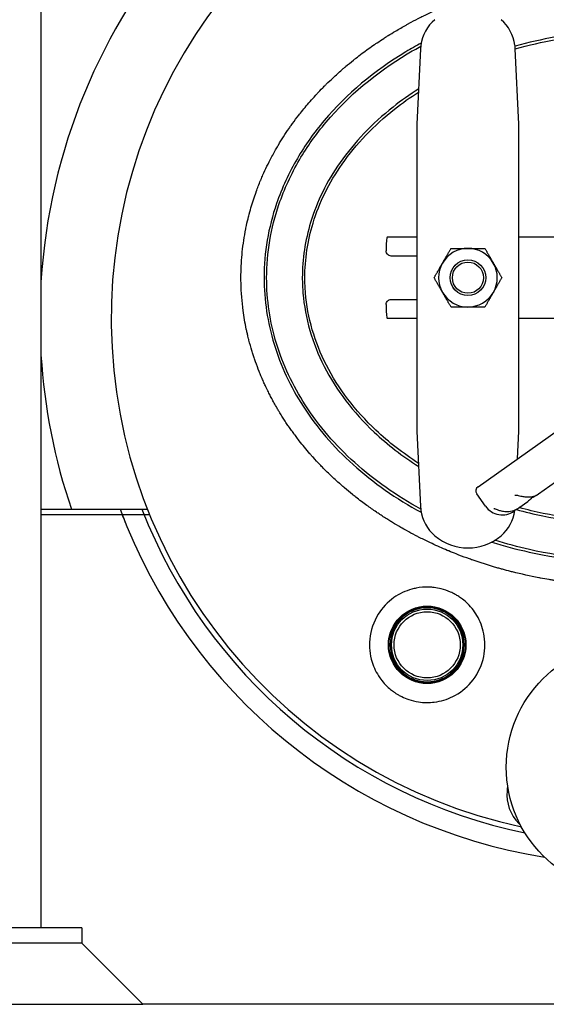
# Model space of a CAD drawing. Header units: inches. Extents: x 5 to 1128, y -85 to 748.
# Tile 546 of 656: x 1015 to 1028, y 159 to 183. Entities that reach past the tile are written whole.
import ezdxf

# ---------------------------------------------------------------- set-up
doc = ezdxf.new("R2010")
doc.units = ezdxf.units.IN
doc.header["$LTSCALE"] = 32
doc.header["$MEASUREMENT"] = 0
doc.layers.add('Visible (ANSI)', color=7, linetype='Continuous', lineweight=30)

msp = doc.modelspace()

# ---------------------------------------------------------------- linework, layer by layer
at = {"layer": 'Visible (ANSI)'}
for p, q in [((1015.14578, 264.40444), (1015.14578, 161.10867)), ((1024.45683, 182.65884), (1024.36828, 180.80758)), ((1026.86828, 180.80758), (1026.77974, 182.65884)), ((1024.36828, 180.80758), (1024.36828, 178.84721)), ((1026.86828, 178.84721), (1026.86828, 180.80758)), ((1024.36828, 178.84721), (1024.36828, 175.24513)), ((1026.86828, 175.24513), (1026.86828, 178.84721)), ((1023.64467, 178.04617), (1024.36828, 178.04617)), ((1026.86828, 178.04617), (1030.10369, 178.04617)), ((1023.61273, 177.79617), (1023.61273, 177.70242)), ((1024.36828, 177.57742), (1023.73672, 177.57742)), ((1025.86543, 171.92147), (1033.00802, 176.97576)), ((1023.73672, 176.51492), (1024.36828, 176.51492)), ((1023.61273, 176.38992), (1023.61273, 176.29617)), ((1024.36828, 176.04617), (1023.64467, 176.04617)), ((1030.91031, 176.04617), (1026.86828, 176.04617)), ((1024.36828, 175.24513), (1024.36828, 173.28475)), ((1026.86828, 173.28475), (1026.86828, 175.24513)), ((1024.36828, 173.28475), (1024.45683, 171.4335)), ((1026.83593, 172.60825), (1026.86828, 173.28475)), ((1027.35218, 171.74849), (1027.76342, 172.0395)), ((1026.05221, 171.44112), (1025.83559, 171.74723)), ((1027.29411, 171.7074), (1027.35218, 171.74849)), ((1026.84047, 171.38639), (1026.86612, 171.40454)), ((1026.86612, 171.40454), (1027.09018, 171.5631)), ((1015.14578, 171.36817), (1015.89362, 171.36817)), ((1017.13908, 171.23367), (1015.14578, 171.23367)), ((1017.81141, 171.23367), (1015.14578, 171.23367)), ((1015.89362, 171.36817), (1017.75747, 171.36817)), ((1026.74917, 171.32179), (1026.76964, 171.33627)), ((1026.86669, 163.66826), (1026.90654, 163.62841)), ((1016.14578, 161.10867), (1011.14578, 161.10867)), ((1016.14578, 161.10867), (1016.14578, 160.73367)), ((1016.14578, 160.73367), (1011.14578, 160.73367)), ((1016.14578, 160.73367), (1011.14578, 160.73367)), ((1016.14578, 160.73367), (1017.64578, 159.23367)), ((1014.10078, 159.23367), (1017.64578, 159.23367)), ((1044.11828, 159.23367), (1017.64578, 159.23367))]:
    msp.add_line(p, q, dxfattribs=at)
for centre, radius in [((1025.61828, 177.04617), 0.43764), ((1025.61828, 177.04617), 0.4375), ((1025.61828, 177.04617), 0.38194), ((1024.61828, 168.04617), 0.95), ((1024.61828, 168.04617), 0.93437), ((1024.61828, 168.04617), 0.875), ((1024.61828, 168.04617), 0.8125), ((1029.61828, 165.04617), 3.06)]:
    msp.add_circle(centre, radius, dxfattribs=at)
for centre, radius, start, end in [((1029.61828, 176.04617), 14.5, 101.940544, 176.470699), ((1029.61828, 176.04617), 12.75, 103.608961, 257.832657), ((1025.45568, 182.61107), 1, 130.571241, 172.034452), ((1025.78088, 182.61107), 1, 7.965548, 49.428759), ((1025.61828, 177.04617), 0.719, 90.036232, 150.036232), ((1025.61828, 177.04617), 0.719, 30.036232, 90.036232), ((1025.61828, 177.04617), 0.719, 150.036232, 210.036232), ((1025.61828, 177.04617), 0.719, 330.036232, 30.036232), ((1025.61828, 177.04617), 0.719, 210.036232, 270.036232), ((1025.61828, 177.04617), 0.719, 270.036232, 330.036232), ((1029.61828, 176.04617), 14.5, 183.529301, 198.821487), ((1025.93763, 171.81943), 0.125, 125.284259, 215.284259), ((1026.46035, 171.72994), 0.5, 215.284259, 305.284259), ((1029.61828, 176.04617), 13.375, 200.472453, 260.876039), ((1029.61828, 176.04617), 13.375, 201.088717, 201.951756), ((1029.61828, 176.04617), 12.875, 201.305447, 258.337129), ((1025.45568, 171.48127), 1, 187.965548, 229.428759), ((1025.78088, 171.48127), 1, 310.571241, 351.693692), ((1025.61828, 171.67117), 1.25, 229.428759, 310.571241), ((1024.61828, 168.04617), 0.9075, 90, 270), ((1024.61828, 168.04617), 0.9075, 270, 90), ((1027.5738, 164.37536), 1, 174.791819, 225), ((1030.56141, 164.10304), 4, 172.93826, 174.791819)]:
    msp.add_arc(centre, radius, start, end, dxfattribs=at)
for centre, major_axis, start_param, end_param in [((1023.64467, 177.79617), (0, 0.25), 0, 1.57079633), ((1023.64467, 176.29617), (0, -0.25), 4.71238898, 6.28318531)]:
    msp.add_ellipse(centre, major_axis=major_axis, ratio=0.12777778, start_param=start_param, end_param=end_param, dxfattribs=at)
for points, knots in [([(1020.05099, 177.04617), (1020.05099, 177.23565), (1020.05993, 177.42621), (1020.07771, 177.61524), (1020.07896, 177.62854), (1020.08026, 177.64184), (1020.0816, 177.65513), (1020.08233, 177.66245), (1020.08309, 177.66978), (1020.08385, 177.6771), (1020.1036, 177.8663), (1020.13216, 178.05419), (1020.16929, 178.24037), (1020.1705, 178.24645), (1020.17172, 178.25252), (1020.17295, 178.25859), (1020.17726, 178.27987), (1020.18168, 178.30112), (1020.18621, 178.32234), (1020.20245, 178.39837), (1020.22012, 178.47414), (1020.23921, 178.54955), (1020.23981, 178.55191), (1020.24041, 178.55427), (1020.24101, 178.55663), (1020.27516, 178.69091), (1020.3137, 178.82376), (1020.35643, 178.95499), (1020.37686, 179.01771), (1020.39826, 179.08013), (1020.42062, 179.1422), (1020.42205, 179.14619), (1020.42349, 179.15018), (1020.42494, 179.15417), (1020.4584, 179.24649), (1020.49397, 179.33803), (1020.53155, 179.42864), (1020.53433, 179.43534), (1020.53712, 179.44203), (1020.53992, 179.44871), (1020.55644, 179.48819), (1020.57335, 179.52748), (1020.59063, 179.56659), (1020.65356, 179.70905), (1020.72148, 179.84913), (1020.79388, 179.98629), (1020.7999, 179.99769), (1020.80595, 180.00908), (1020.81203, 180.02044), (1020.8353, 180.06392), (1020.85901, 180.1071), (1020.88316, 180.14997), (1020.90328, 180.18569), (1020.92373, 180.22126), (1020.9445, 180.25664), (1020.9523, 180.26993), (1020.96014, 180.2832), (1020.96803, 180.29644), (1021.05064, 180.43509), (1021.1381, 180.57085), (1021.22927, 180.70257), (1021.24685, 180.72796), (1021.26461, 180.75327), (1021.28254, 180.77849), (1021.29373, 180.79422), (1021.30498, 180.80991), (1021.31631, 180.82557), (1021.36608, 180.89438), (1021.4171, 180.9624), (1021.46913, 181.02935), (1021.482, 181.0459), (1021.49492, 181.06239), (1021.50791, 181.07881), (1021.54548, 181.12632), (1021.58352, 181.17325), (1021.62194, 181.21952), (1021.70354, 181.31778), (1021.78846, 181.41495), (1021.8753, 181.50952), (1021.89103, 181.52665), (1021.90682, 181.54369), (1021.92267, 181.56064), (1021.96661, 181.60765), (1022.01096, 181.65395), (1022.05546, 181.69931), (1022.06825, 181.71235), (1022.08111, 181.72538), (1022.09405, 181.73838), (1022.11082, 181.75525), (1022.12771, 181.77208), (1022.1447, 181.78887), (1022.19888, 181.8424), (1022.25411, 181.89545), (1022.30997, 181.94764), (1022.38098, 182.01398), (1022.453, 182.0789), (1022.52504, 182.14168), (1022.53689, 182.152), (1022.54879, 182.16232), (1022.56074, 182.17261), (1022.5794, 182.18869), (1022.59818, 182.20473), (1022.61707, 182.22073), (1022.67969, 182.27375), (1022.74349, 182.32621), (1022.80787, 182.37764), (1022.82736, 182.39321), (1022.8469, 182.40868), (1022.86648, 182.42405), (1022.91937, 182.46557), (1022.97252, 182.5063), (1023.02557, 182.54603), (1023.12379, 182.6196), (1023.22518, 182.69235), (1023.32767, 182.76274), (1023.34792, 182.77666), (1023.36822, 182.79048), (1023.38855, 182.80421), (1023.44292, 182.84092), (1023.49746, 182.8769), (1023.55183, 182.91198), (1023.56767, 182.92219), (1023.58357, 182.93239), (1023.59954, 182.94255), (1023.61975, 182.95542), (1023.64006, 182.96824), (1023.66046, 182.98101), (1023.71894, 183.01762), (1023.77814, 183.05378), (1023.83767, 183.08927), (1023.92484, 183.14124), (1024.01275, 183.19177), (1024.10014, 183.24025), (1024.12195, 183.25235), (1024.14384, 183.2644), (1024.16582, 183.27637), (1024.18575, 183.28723), (1024.20574, 183.29804), (1024.22579, 183.30879), (1024.30289, 183.35011), (1024.38089, 183.39062), (1024.45948, 183.43013), (1024.4791, 183.44), (1024.49875, 183.4498), (1024.51844, 183.45954), (1024.52288, 183.46174), (1024.52733, 183.46393), (1024.53177, 183.46612), (1024.57679, 183.48831), (1024.62187, 183.51011), (1024.66694, 183.53152), (1024.79835, 183.59391), (1024.93131, 183.65362), (1025.06529, 183.71049), (1025.08363, 183.71828), (1025.10199, 183.72601), (1025.12036, 183.73369), (1025.16353, 183.75173), (1025.20679, 183.76947), (1025.25013, 183.78691), (1025.29219, 183.80384), (1025.33437, 183.82051), (1025.37666, 183.83691), (1025.39415, 183.84369), (1025.41166, 183.85043), (1025.42919, 183.85713), (1025.56777, 183.91005), (1025.70747, 183.96013), (1025.84789, 184.00732), (1025.90322, 184.02591), (1025.95871, 184.04407), (1026.01435, 184.0618), (1026.02984, 184.06674), (1026.04534, 184.07164), (1026.06085, 184.07651), (1026.15352, 184.10559), (1026.24655, 184.13346), (1026.33988, 184.16013), (1026.35422, 184.16422), (1026.36856, 184.16829), (1026.38291, 184.17233), (1026.4079, 184.17936), (1026.4329, 184.18631), (1026.45793, 184.19317), (1026.63823, 184.24259), (1026.81984, 184.2876), (1027.00231, 184.32821), (1027.01406, 184.33082), (1027.02581, 184.33342), (1027.03757, 184.336), (1027.05103, 184.33895), (1027.06449, 184.34187), (1027.07796, 184.34478), (1027.16457, 184.36345), (1027.2514, 184.38114), (1027.33841, 184.39785), (1027.34875, 184.39983), (1027.3591, 184.4018), (1027.36945, 184.40376), (1027.48126, 184.42492), (1027.59337, 184.44447), (1027.70573, 184.4624), (1027.80996, 184.47904), (1027.91442, 184.4943), (1028.01904, 184.50818), (1028.02643, 184.50916), (1028.03383, 184.51013), (1028.04122, 184.5111), (1028.14036, 184.52406), (1028.23964, 184.53578), (1028.33902, 184.54627), (1028.34694, 184.54711), (1028.35486, 184.54794), (1028.36278, 184.54876), (1028.36861, 184.54936), (1028.37445, 184.54996), (1028.38029, 184.55056), (1028.57877, 184.57082), (1028.77787, 184.58618), (1028.97703, 184.59664), (1029.00276, 184.59799), (1029.02853, 184.59927), (1029.05432, 184.60046), (1029.05696, 184.60058), (1029.0596, 184.6007), (1029.06224, 184.60082), (1029.17493, 184.60595), (1029.28812, 184.60953), (1029.40131, 184.61154), (1029.40215, 184.61156), (1029.403, 184.61157), (1029.40385, 184.61159), (1029.47511, 184.61284), (1029.54637, 184.61346), (1029.61751, 184.61347), (1029.61777, 184.61347), (1029.61802, 184.61347), (1029.61828, 184.61347)], [0.713770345, 0.713770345, 0.713770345, 0.713770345, 0.723953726, 0.723953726, 0.723953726, 0.724670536, 0.724670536, 0.724670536, 0.725065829, 0.725065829, 0.725065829, 0.735280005, 0.735280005, 0.735280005, 0.73561331, 0.73561331, 0.73561331, 0.736781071, 0.736781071, 0.736781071, 0.740963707, 0.740963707, 0.740963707, 0.7410946, 0.7410946, 0.7410946, 0.748544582, 0.748544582, 0.748544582, 0.752105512, 0.752105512, 0.752105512, 0.752334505, 0.752334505, 0.752334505, 0.757635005, 0.757635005, 0.757635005, 0.758026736, 0.758026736, 0.758026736, 0.760339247, 0.760339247, 0.760339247, 0.768763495, 0.768763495, 0.768763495, 0.769463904, 0.769463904, 0.769463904, 0.772143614, 0.772143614, 0.772143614, 0.77437648, 0.77437648, 0.77437648, 0.775215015, 0.775215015, 0.775215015, 0.783997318, 0.783997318, 0.783997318, 0.785690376, 0.785690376, 0.785690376, 0.786746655, 0.786746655, 0.786746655, 0.791390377, 0.791390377, 0.791390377, 0.792538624, 0.792538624, 0.792538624, 0.795860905, 0.795860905, 0.795860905, 0.802916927, 0.802916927, 0.802916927, 0.804194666, 0.804194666, 0.804194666, 0.807738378, 0.807738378, 0.807738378, 0.808756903, 0.808756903, 0.808756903, 0.810077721, 0.810077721, 0.810077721, 0.814289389, 0.814289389, 0.814289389, 0.819643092, 0.819643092, 0.819643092, 0.820523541, 0.820523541, 0.820523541, 0.821898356, 0.821898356, 0.821898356, 0.826456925, 0.826456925, 0.826456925, 0.82783697, 0.82783697, 0.82783697, 0.831564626, 0.831564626, 0.831564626, 0.838466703, 0.838466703, 0.838466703, 0.839830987, 0.839830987, 0.839830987, 0.843480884, 0.843480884, 0.843480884, 0.844543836, 0.844543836, 0.844543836, 0.845889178, 0.845889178, 0.845889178, 0.849746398, 0.849746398, 0.849746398, 0.85539408, 0.85539408, 0.85539408, 0.85680352, 0.85680352, 0.85680352, 0.858081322, 0.858081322, 0.858081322, 0.862993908, 0.862993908, 0.862993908, 0.864220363, 0.864220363, 0.864220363, 0.864497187, 0.864497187, 0.864497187, 0.867299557, 0.867299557, 0.867299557, 0.875469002, 0.875469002, 0.875469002, 0.876587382, 0.876587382, 0.876587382, 0.879214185, 0.879214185, 0.879214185, 0.881763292, 0.881763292, 0.881763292, 0.882817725, 0.882817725, 0.882817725, 0.891152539, 0.891152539, 0.891152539, 0.894436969, 0.894436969, 0.894436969, 0.895351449, 0.895351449, 0.895351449, 0.90081404, 0.90081404, 0.90081404, 0.901653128, 0.901653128, 0.901653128, 0.903114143, 0.903114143, 0.903114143, 0.913641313, 0.913641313, 0.913641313, 0.9143192, 0.9143192, 0.9143192, 0.915095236, 0.915095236, 0.915095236, 0.920086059, 0.920086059, 0.920086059, 0.920679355, 0.920679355, 0.920679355, 0.927089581, 0.927089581, 0.927089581, 0.933036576, 0.933036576, 0.933036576, 0.933456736, 0.933456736, 0.933456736, 0.939090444, 0.939090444, 0.939090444, 0.939539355, 0.939539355, 0.939539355, 0.939870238, 0.939870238, 0.939870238, 0.951116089, 0.951116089, 0.951116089, 0.952569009, 0.952569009, 0.952569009, 0.952717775, 0.952717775, 0.952717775, 0.959065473, 0.959065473, 0.959065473, 0.959112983, 0.959112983, 0.959112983, 0.963109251, 0.963109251, 0.963109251, 0.963123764, 0.963123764, 0.963123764, 0.963123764]), ([(1032.46157, 182.7194), (1031.72977, 182.92659), (1030.95786, 183.05328), (1029.37075, 183.13626), (1028.5552, 183.08648), (1027.43072, 182.88719), (1027.09898, 182.81106), (1026.77505, 182.7193)], [1.209719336, 1.209719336, 1.209719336, 1.209719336, 1.501193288, 1.501193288, 1.802843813, 1.802843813, 1.931873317, 1.931873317, 1.931873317, 1.931873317]), ([(1026.77994, 182.65572), (1027.10567, 182.74844), (1027.43945, 182.82526), (1028.56136, 183.0241), (1029.3722, 183.0736), (1030.95436, 182.99087), (1031.72592, 182.86374), (1032.45668, 182.65582)], [-1.933496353, -1.933496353, -1.933496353, -1.933496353, -1.802843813, -1.802843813, -1.501193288, -1.501193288, -1.208096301, -1.208096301, -1.208096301, -1.208096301]), ([(1024.47328, 182.79771), (1024.34617, 182.72919), (1024.2212, 182.65802), (1023.32449, 182.11878), (1022.64235, 181.54979), (1021.84502, 180.60445), (1021.62408, 180.29379), (1021.22568, 179.61497), (1021.05425, 179.24408), (1020.72233, 178.27449), (1020.61828, 177.66052), (1020.61828, 177.04617)], [-0.947401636, -0.947401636, -0.947401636, -0.947401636, -0.894959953, -0.894959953, -0.564026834, -0.564026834, -0.414642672, -0.414642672, -0.251325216, -0.251325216, 0, 0, 0, 0]), ([(1020.68078, 177.04617), (1020.68078, 177.65353), (1020.78362, 178.26055), (1021.11198, 179.21974), (1021.28162, 179.58681), (1021.67612, 180.25898), (1021.89498, 180.56675), (1022.68528, 181.50375), (1023.36204, 182.06844), (1024.23927, 182.59595), (1024.34962, 182.65918), (1024.46169, 182.72032)], [0, 0, 0, 0, 0.251325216, 0.251325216, 0.414642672, 0.414642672, 0.564026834, 0.564026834, 0.894959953, 0.894959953, 0.941678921, 0.941678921, 0.941678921, 0.941678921]), ([(1024.40982, 181.67442), (1024.19026, 181.53477), (1023.98059, 181.38628), (1023.26757, 180.82388), (1022.82814, 180.36378), (1022.15846, 179.40518), (1021.91544, 178.9119), (1021.62453, 177.95864), (1021.55578, 177.50242), (1021.55578, 177.04617)], [2.274273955, 2.274273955, 2.274273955, 2.274273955, 2.381378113, 2.381378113, 2.658967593, 2.658967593, 2.916592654, 2.916592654, 3.141592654, 3.141592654, 3.141592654, 3.141592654]), ([(1021.61828, 177.04617), (1021.61828, 177.49617), (1021.68607, 177.94615), (1021.9732, 178.88707), (1022.2132, 179.37441), (1022.87559, 180.32257), (1023.3107, 180.7783), (1024.00635, 181.327), (1024.20183, 181.46629), (1024.40615, 181.59787)], [-3.141592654, -3.141592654, -3.141592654, -3.141592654, -2.916592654, -2.916592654, -2.658967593, -2.658967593, -2.381378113, -2.381378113, -2.280389, -2.280389, -2.280389, -2.280389]), ([(1023.73672, 177.57742), (1023.72115, 177.57742), (1023.70454, 177.58056), (1023.67399, 177.59331), (1023.66005, 177.60293), (1023.63803, 177.62513), (1023.62849, 177.63919), (1023.61584, 177.66998), (1023.61273, 177.68672), (1023.61273, 177.70242)], [0.478393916, 0.478393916, 0.478393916, 0.478393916, 0.597992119, 0.597992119, 0.717590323, 0.717590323, 0.837188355, 0.837188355, 0.956786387, 0.956786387, 0.956786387, 0.956786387]), ([(1030.52501, 169.51255), (1030.51939, 169.51213), (1030.51376, 169.51172), (1030.50813, 169.51131), (1030.50308, 169.51094), (1030.49803, 169.51057), (1030.49298, 169.51021), (1030.26913, 169.49414), (1030.04491, 169.48426), (1029.8209, 169.48055), (1029.81987, 169.48053), (1029.81884, 169.48052), (1029.81781, 169.4805), (1029.73137, 169.47909), (1029.64495, 169.4786), (1029.55858, 169.47902), (1029.53203, 169.47915), (1029.50548, 169.47936), (1029.47891, 169.47967), (1029.47818, 169.47967), (1029.47745, 169.47968), (1029.47672, 169.47969), (1029.24743, 169.48235), (1029.01769, 169.49146), (1028.78832, 169.50708), (1028.78384, 169.50738), (1028.77936, 169.50769), (1028.77488, 169.508), (1028.66232, 169.51579), (1028.54985, 169.52515), (1028.43757, 169.53607), (1028.43109, 169.5367), (1028.42461, 169.53734), (1028.41813, 169.53798), (1028.19145, 169.5604), (1027.96561, 169.58919), (1027.74115, 169.62433), (1027.73065, 169.62598), (1027.72015, 169.62764), (1027.70965, 169.62931), (1027.67578, 169.6347), (1027.64195, 169.64024), (1027.60815, 169.64593), (1027.5373, 169.65784), (1027.46649, 169.67041), (1027.39575, 169.68363), (1027.38344, 169.68593), (1027.37114, 169.68825), (1027.35883, 169.69059), (1027.14282, 169.73168), (1026.92749, 169.77889), (1026.71371, 169.83223), (1026.69789, 169.83617), (1026.68209, 169.84015), (1026.6663, 169.84416), (1026.59899, 169.86126), (1026.53184, 169.87896), (1026.46488, 169.89727), (1026.43585, 169.90521), (1026.40687, 169.91325), (1026.37791, 169.92142), (1026.36042, 169.92635), (1026.34293, 169.93133), (1026.32546, 169.93634), (1026.12133, 169.99496), (1025.91911, 170.05922), (1025.71944, 170.12907), (1025.71569, 170.13038), (1025.71194, 170.13169), (1025.70819, 170.13301), (1025.69109, 170.13901), (1025.674, 170.14506), (1025.65691, 170.15115), (1025.57007, 170.18211), (1025.48347, 170.21423), (1025.39719, 170.24749), (1025.37479, 170.25612), (1025.35242, 170.26484), (1025.33007, 170.27362), (1025.26963, 170.29739), (1025.20936, 170.32172), (1025.1493, 170.34661), (1025.13703, 170.35169), (1025.12477, 170.3568), (1025.11252, 170.36193), (1024.98715, 170.41444), (1024.8627, 170.46939), (1024.73942, 170.52675), (1024.71453, 170.53833), (1024.68969, 170.55001), (1024.6649, 170.56179), (1024.57818, 170.60299), (1024.49206, 170.64539), (1024.40665, 170.68896), (1024.38061, 170.70225), (1024.35463, 170.71564), (1024.32872, 170.72914), (1024.25616, 170.76696), (1024.18413, 170.80563), (1024.11269, 170.84513), (1024.0658, 170.87106), (1024.01916, 170.89735), (1023.97279, 170.92399), (1023.90371, 170.96367), (1023.83495, 171.0043), (1023.7666, 171.04585), (1023.73823, 171.0631), (1023.70994, 171.0805), (1023.68172, 171.09806), (1023.60683, 171.14466), (1023.53247, 171.19239), (1023.45871, 171.24122), (1023.42972, 171.26041), (1023.40082, 171.27978), (1023.37203, 171.29931), (1023.29371, 171.35244), (1023.21614, 171.40682), (1023.13942, 171.46242), (1023.04864, 171.52821), (1022.95906, 171.59571), (1022.87086, 171.66485), (1022.84146, 171.6879), (1022.81222, 171.71112), (1022.78313, 171.73453), (1022.71886, 171.78625), (1022.65537, 171.83885), (1022.59278, 171.89225), (1022.56335, 171.91736), (1022.53412, 171.94265), (1022.50508, 171.96811), (1022.49422, 171.97763), (1022.48338, 171.98719), (1022.47257, 171.99677), (1022.46903, 171.99991), (1022.46549, 172.00305), (1022.46195, 172.00619), (1022.41755, 172.04567), (1022.37346, 172.08571), (1022.32971, 172.12632), (1022.2419, 172.20782), (1022.15549, 172.29156), (1022.0708, 172.37743), (1022.04191, 172.40672), (1022.01322, 172.43626), (1021.98474, 172.46604), (1021.93127, 172.52196), (1021.87855, 172.57872), (1021.82665, 172.63629), (1021.81527, 172.64892), (1021.80392, 172.66159), (1021.79262, 172.67429), (1021.7762, 172.69274), (1021.75987, 172.71128), (1021.74363, 172.72989), (1021.65257, 172.83424), (1021.56427, 172.9411), (1021.47911, 173.05019), (1021.45323, 173.08334), (1021.42763, 173.1167), (1021.40234, 173.15026), (1021.39051, 173.16595), (1021.37875, 173.1817), (1021.36705, 173.19748), (1021.34192, 173.23137), (1021.31711, 173.26546), (1021.29261, 173.29973), (1021.26829, 173.33375), (1021.24429, 173.36794), (1021.22061, 173.40231), (1021.19856, 173.43431), (1021.17671, 173.46657), (1021.15509, 173.49908), (1021.1316, 173.53437), (1021.10838, 173.56997), (1021.08542, 173.60585), (1021.07512, 173.62195), (1021.06487, 173.63812), (1021.05467, 173.65434), (1021.03222, 173.69007), (1021.01003, 173.7261), (1020.98815, 173.76236), (1020.97134, 173.79021), (1020.9547, 173.81821), (1020.93826, 173.84634), (1020.91364, 173.88847), (1020.88944, 173.93089), (1020.86568, 173.9736), (1020.8457, 174.00951), (1020.82603, 174.04562), (1020.80668, 174.08192), (1020.79696, 174.10016), (1020.78731, 174.11846), (1020.77775, 174.1368), (1020.75907, 174.17263), (1020.74071, 174.20864), (1020.72267, 174.24482), (1020.70217, 174.28592), (1020.68209, 174.32723), (1020.66244, 174.36876), (1020.64668, 174.40207), (1020.63118, 174.43552), (1020.61597, 174.4691), (1020.59983, 174.50474), (1020.584, 174.54052), (1020.56849, 174.57643), (1020.55962, 174.59697), (1020.55086, 174.61756), (1020.5422, 174.63819), (1020.52731, 174.67366), (1020.51274, 174.70926), (1020.49849, 174.74496), (1020.46722, 174.82332), (1020.43751, 174.90222), (1020.4094, 174.98154), (1020.39697, 175.0166), (1020.38486, 175.05175), (1020.37307, 175.08697), (1020.37119, 175.09258), (1020.36932, 175.0982), (1020.36745, 175.10383), (1020.36177, 175.12095), (1020.35615, 175.13812), (1020.3506, 175.15534), (1020.33939, 175.19011), (1020.32845, 175.22508), (1020.31779, 175.26023), (1020.29279, 175.34266), (1020.26931, 175.4261), (1020.24749, 175.51044), (1020.24428, 175.52285), (1020.24111, 175.53527), (1020.23797, 175.54772), (1020.23269, 175.56865), (1020.22751, 175.58964), (1020.22243, 175.61069), (1020.21594, 175.6376), (1020.20962, 175.6646), (1020.20348, 175.69165), (1020.19623, 175.72358), (1020.18922, 175.75558), (1020.18247, 175.78765), (1020.15084, 175.93792), (1020.12473, 176.08974), (1020.10439, 176.24236), (1020.10077, 176.2695), (1020.09734, 176.29667), (1020.09408, 176.32387), (1020.06774, 176.54408), (1020.05346, 176.76567), (1020.05128, 176.98637), (1020.05108, 177.00631), (1020.05099, 177.02625), (1020.05099, 177.04617)], [0.445925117, 0.445925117, 0.445925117, 0.445925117, 0.446243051, 0.446243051, 0.446243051, 0.446528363, 0.446528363, 0.446528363, 0.459174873, 0.459174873, 0.459174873, 0.459233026, 0.459233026, 0.459233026, 0.464113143, 0.464113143, 0.464113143, 0.465613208, 0.465613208, 0.465613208, 0.465654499, 0.465654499, 0.465654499, 0.478602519, 0.478602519, 0.478602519, 0.478855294, 0.478855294, 0.478855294, 0.485209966, 0.485209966, 0.485209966, 0.485576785, 0.485576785, 0.485576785, 0.498408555, 0.498408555, 0.498408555, 0.499008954, 0.499008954, 0.499008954, 0.50094645, 0.50094645, 0.50094645, 0.505007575, 0.505007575, 0.505007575, 0.505714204, 0.505714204, 0.505714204, 0.518120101, 0.518120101, 0.518120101, 0.519037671, 0.519037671, 0.519037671, 0.522947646, 0.522947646, 0.522947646, 0.52464227, 0.52464227, 0.52464227, 0.52566643, 0.52566643, 0.52566643, 0.537633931, 0.537633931, 0.537633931, 0.537858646, 0.537858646, 0.537858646, 0.538884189, 0.538884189, 0.538884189, 0.544096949, 0.544096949, 0.544096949, 0.545450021, 0.545450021, 0.545450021, 0.549108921, 0.549108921, 0.549108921, 0.549856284, 0.549856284, 0.549856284, 0.557503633, 0.557503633, 0.557503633, 0.559047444, 0.559047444, 0.559047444, 0.564448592, 0.564448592, 0.564448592, 0.566095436, 0.566095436, 0.566095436, 0.570707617, 0.570707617, 0.570707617, 0.573735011, 0.573735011, 0.573735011, 0.578244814, 0.578244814, 0.578244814, 0.580115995, 0.580115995, 0.580115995, 0.585081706, 0.585081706, 0.585081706, 0.587033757, 0.587033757, 0.587033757, 0.59234267, 0.59234267, 0.59234267, 0.598624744, 0.598624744, 0.598624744, 0.600718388, 0.600718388, 0.600718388, 0.605344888, 0.605344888, 0.605344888, 0.607520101, 0.607520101, 0.607520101, 0.608334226, 0.608334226, 0.608334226, 0.608601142, 0.608601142, 0.608601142, 0.611951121, 0.611951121, 0.611951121, 0.618675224, 0.618675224, 0.618675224, 0.620969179, 0.620969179, 0.620969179, 0.625275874, 0.625275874, 0.625275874, 0.626220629, 0.626220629, 0.626220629, 0.627592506, 0.627592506, 0.627592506, 0.635284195, 0.635284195, 0.635284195, 0.637621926, 0.637621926, 0.637621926, 0.638715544, 0.638715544, 0.638715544, 0.641064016, 0.641064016, 0.641064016, 0.643394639, 0.643394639, 0.643394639, 0.645564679, 0.645564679, 0.645564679, 0.647920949, 0.647920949, 0.647920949, 0.648978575, 0.648978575, 0.648978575, 0.651308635, 0.651308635, 0.651308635, 0.653098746, 0.653098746, 0.653098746, 0.655778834, 0.655778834, 0.655778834, 0.658031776, 0.658031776, 0.658031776, 0.659164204, 0.659164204, 0.659164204, 0.661376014, 0.661376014, 0.661376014, 0.663888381, 0.663888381, 0.663888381, 0.665904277, 0.665904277, 0.665904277, 0.668044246, 0.668044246, 0.668044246, 0.669268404, 0.669268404, 0.669268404, 0.671373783, 0.671373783, 0.671373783, 0.675994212, 0.675994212, 0.675994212, 0.678036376, 0.678036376, 0.678036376, 0.678362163, 0.678362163, 0.678362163, 0.679354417, 0.679354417, 0.679354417, 0.681358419, 0.681358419, 0.681358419, 0.686058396, 0.686058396, 0.686058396, 0.686749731, 0.686749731, 0.686749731, 0.687912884, 0.687912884, 0.687912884, 0.689400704, 0.689400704, 0.689400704, 0.691156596, 0.691156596, 0.691156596, 0.699384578, 0.699384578, 0.699384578, 0.70084809, 0.70084809, 0.70084809, 0.712699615, 0.712699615, 0.712699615, 0.713770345, 0.713770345, 0.713770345, 0.713770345]), ([(1020.61828, 177.04617), (1020.61828, 176.49701), (1020.70125, 175.94808), (1021.02485, 174.88599), (1021.26579, 174.37317), (1021.90902, 173.37501), (1022.32261, 172.89519), (1023.29525, 172.01864), (1023.85931, 171.62573), (1024.47326, 171.2946)], [-6.283185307, -6.283185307, -6.283185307, -6.283185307, -6.058530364, -6.058530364, -5.832976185, -5.832976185, -5.589103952, -5.589103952, -5.335783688, -5.335783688, -5.335783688, -5.335783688]), ([(1024.46168, 171.37199), (1023.86781, 171.69619), (1023.32202, 172.07865), (1022.36827, 172.93818), (1021.95836, 173.41382), (1021.32128, 174.40243), (1021.08288, 174.90998), (1020.76279, 175.96054), (1020.68078, 176.50326), (1020.68078, 177.04617)], [5.341506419, 5.341506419, 5.341506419, 5.341506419, 5.589103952, 5.589103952, 5.832976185, 5.832976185, 6.058530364, 6.058530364, 6.283185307, 6.283185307, 6.283185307, 6.283185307]), ([(1021.55578, 177.04617), (1021.55578, 176.91918), (1021.56109, 176.79219), (1021.62295, 176.05224), (1021.79907, 175.44523), (1022.38788, 174.29179), (1022.80366, 173.74645), (1023.64516, 172.95443), (1024.01124, 172.67162), (1024.40986, 172.41795)], [-3.141592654, -3.141592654, -3.141592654, -3.141592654, -3.078968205, -3.078968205, -2.775946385, -2.775946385, -2.46877246, -2.46877246, -2.274273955, -2.274273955, -2.274273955, -2.274273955]), ([(1024.4062, 172.4945), (1024.02515, 172.74001), (1023.67481, 173.01235), (1022.85127, 173.78747), (1022.44002, 174.32712), (1021.85822, 175.46683), (1021.68454, 176.06581), (1021.62351, 176.79567), (1021.61828, 176.92092), (1021.61828, 177.04617)], [2.280389, 2.280389, 2.280389, 2.280389, 2.46877246, 2.46877246, 2.775946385, 2.775946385, 3.078968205, 3.078968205, 3.141592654, 3.141592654, 3.141592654, 3.141592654]), ([(1023.61273, 176.38992), (1023.61273, 176.40561), (1023.61584, 176.42236), (1023.62849, 176.45315), (1023.63803, 176.46721), (1023.66005, 176.48941), (1023.67399, 176.49903), (1023.70454, 176.51178), (1023.72115, 176.51492), (1023.73672, 176.51492)], [0, 0, 0, 0, 0.119598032, 0.119598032, 0.239196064, 0.239196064, 0.358794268, 0.358794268, 0.478392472, 0.478392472, 0.478392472, 0.478392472]), ([(1026.76465, 171.71713), (1026.76466, 171.71713), (1026.76602, 171.71747), (1026.77215, 171.71796), (1026.77723, 171.71807), (1026.79106, 171.71727), (1026.79994, 171.71632), (1026.8224, 171.71293), (1026.83649, 171.71029), (1026.87138, 171.70311), (1026.89297, 171.69829), (1026.9461, 171.68723), (1026.97864, 171.68102), (1027.05764, 171.67121), (1027.10521, 171.66925), (1027.20338, 171.68009), (1027.254, 171.69408), (1027.31829, 171.72638), (1027.33568, 171.73682), (1027.35218, 171.74849)], [11.53739257, 11.53739257, 11.53739257, 11.53739257, 11.64245203, 11.64245203, 11.75943291, 11.75943291, 11.88136275, 11.88136275, 12.02242553, 12.02242553, 12.19546883, 12.19546883, 12.41872862, 12.41872862, 12.71632632, 12.71632632, 13.03330167, 13.03330167, 13.15712723, 13.15712723, 13.15712723, 13.15712723]), ([(1027.20217, 171.68268), (1027.19477, 171.67078), (1027.18681, 171.65921), (1027.15724, 171.62063), (1027.13275, 171.59577), (1027.10047, 171.57056), (1027.09537, 171.56677), (1027.09018, 171.5631)], [9.244447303, 9.244447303, 9.244447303, 9.244447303, 9.330502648, 9.330502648, 9.542462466, 9.542462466, 9.58137417, 9.58137417, 9.58137417, 9.58137417]), ([(1026.25542, 171.38997), (1026.25542, 171.38997), (1026.25592, 171.38984), (1026.25854, 171.38906), (1026.26176, 171.388), (1026.27185, 171.38434), (1026.27956, 171.38135), (1026.30118, 171.37287), (1026.31643, 171.36682), (1026.35591, 171.3523), (1026.38152, 171.34362), (1026.44429, 171.32674), (1026.48215, 171.31927), (1026.56895, 171.3115), (1026.61778, 171.3129), (1026.71796, 171.33063), (1026.76837, 171.34785), (1026.83268, 171.3824), (1026.84977, 171.39297), (1026.86612, 171.40454)], [9.26922475, 9.26922475, 9.26922475, 9.26922475, 9.31300431, 9.31300431, 9.39794032, 9.39794032, 9.51226459, 9.51226459, 9.66578058, 9.66578058, 9.86156242, 9.86156242, 10.10035751, 10.10035751, 10.38340618, 10.38340618, 10.68703607, 10.68703607, 10.80167386, 10.80167386, 10.80167386, 10.80167386]), ([(1030.53939, 171.08615), (1030.34195, 171.06895), (1030.14366, 171.05727), (1029.11049, 171.02559), (1028.27068, 171.09882), (1027.26648, 171.30918), (1027.06894, 171.35689), (1026.87416, 171.41028)], [1.455400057, 1.455400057, 1.455400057, 1.455400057, 1.52993878, 1.52993878, 1.843160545, 1.843160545, 1.920927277, 1.920927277, 1.920927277, 1.920927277]), ([(1026.80618, 171.36426), (1027.01884, 171.30474), (1027.23482, 171.25196), (1028.26281, 171.03662), (1029.10751, 170.96297), (1030.14492, 170.99478), (1030.34257, 171.00637), (1030.53939, 171.02341)], [-1.927743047, -1.927743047, -1.927743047, -1.927743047, -1.843160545, -1.843160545, -1.52993878, -1.52993878, -1.456077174, -1.456077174, -1.456077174, -1.456077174]), ([(1026.20242, 170.56611), (1026.50201, 170.47114), (1026.8078, 170.38881), (1027.9955, 170.12367), (1028.90916, 170.03216), (1030.06023, 170.05207), (1030.30027, 170.06369), (1030.53939, 170.0827)], [-5.112178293, -5.112178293, -5.112178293, -5.112178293, -5.001690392, -5.001690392, -4.689336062, -4.689336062, -4.606944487, -4.606944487, -4.606944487, -4.606944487]), ([(1030.53939, 170.1454), (1030.29993, 170.12626), (1030.05952, 170.11456), (1028.91296, 170.09473), (1028.00418, 170.18577), (1026.84213, 170.44519), (1026.55652, 170.52127), (1026.27629, 170.60843)], [4.606373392, 4.606373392, 4.606373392, 4.606373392, 4.689336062, 4.689336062, 5.001690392, 5.001690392, 5.10538788, 5.10538788, 5.10538788, 5.10538788]), ([(1024.34625, 169.4352), (1024.3121, 169.42851), (1024.27832, 169.42058), (1024.08329, 169.36726), (1023.93431, 169.29572), (1023.64584, 169.09246), (1023.51562, 168.95288), (1023.30202, 168.61031), (1023.23084, 168.40126), (1023.1916, 167.99998), (1023.20939, 167.80965), (1023.30883, 167.49082), (1023.37147, 167.36008), (1023.52282, 167.14221), (1023.60264, 167.0529), (1023.72531, 166.94724), (1023.75725, 166.92203), (1023.81093, 166.88332), (1023.83193, 166.86902), (1023.87292, 166.84268), (1023.89283, 166.83058), (1023.93926, 166.8039), (1023.96594, 166.78969), (1024.04991, 166.74834), (1024.10827, 166.72435), (1024.24653, 166.67792), (1024.32654, 166.65878), (1024.53762, 166.62687), (1024.66759, 166.62599), (1024.95432, 166.66163), (1025.1075, 166.7089), (1025.42016, 166.86389), (1025.57261, 166.98364), (1025.83265, 167.28914), (1025.93361, 167.4803), (1026.03538, 167.87158), (1026.04721, 168.06536), (1025.99354, 168.41642), (1025.94308, 168.57102), (1025.79855, 168.83997), (1025.71311, 168.95473), (1025.56977, 169.0956), (1025.52663, 169.13317), (1025.45217, 169.19045), (1025.42224, 169.21167), (1025.36336, 169.25007), (1025.33458, 169.26741), (1025.26798, 169.30439), (1025.22985, 169.32335), (1025.11614, 169.37366), (1025.03892, 169.40007), (1024.90338, 169.43381), (1024.84606, 169.44433), (1024.7886, 169.4513)], [0.86335203, 0.86335203, 0.86335203, 0.86335203, 1.14491927, 1.14491927, 2.51064076, 2.51064076, 4.14557022, 4.14557022, 6.05940486, 6.05940486, 7.6794995, 7.6794995, 8.85307641, 8.85307641, 9.78494384, 9.78494384, 10.09656497, 10.09656497, 10.29056056, 10.29056056, 10.46838299, 10.46838299, 10.69928088, 10.69928088, 11.18444846, 11.18444846, 11.82805016, 11.82805016, 12.87879798, 12.87879798, 14.23269861, 14.23269861, 15.91544114, 15.91544114, 17.77560371, 17.77560371, 19.38779699, 19.38779699, 20.68269143, 20.68269143, 21.78692329, 21.78692329, 22.22425567, 22.22425567, 22.50412486, 22.50412486, 22.76025152, 22.76025152, 23.08514396, 23.08514396, 23.71046915, 23.71046915, 24.16231234, 24.16231234, 24.16231234, 24.16231234]), ([(1024.7886, 169.4513), (1024.74876, 169.45613), (1024.70885, 169.45925), (1024.669, 169.46068), (1024.5592, 169.46461), (1024.45097, 169.45571), (1024.34625, 169.4352)], [24.16231234, 24.16231234, 24.16231234, 24.16231234, 24.47569364, 24.47569364, 24.47569364, 25.33904567, 25.33904567, 25.33904567, 25.33904567])]:
    msp.add_open_spline(points, degree=3, knots=knots, dxfattribs=at)
for points in [[(1024.46533, 182.74965), (1024.46112, 182.71951), (1024.45828, 182.68921), (1024.45683, 182.65884)], [(1026.77974, 182.65884), (1026.77829, 182.68916), (1026.77546, 182.71946), (1026.77123, 182.74965)], [(1027.29411, 171.7074), (1027.25956, 171.68296), (1027.22073, 171.66369), (1027.18024, 171.65068)], [(1024.45683, 171.4335), (1024.45828, 171.40318), (1024.46111, 171.37288), (1024.46533, 171.34269)], [(1026.81575, 171.37328), (1026.80117, 171.36005), (1026.78579, 171.3477), (1026.76964, 171.33627)], [(1026.84047, 171.38639), (1026.82862, 171.37801), (1026.81646, 171.37019), (1026.80394, 171.36289)]]:
    msp.add_open_spline(points, degree=3, dxfattribs=at)
for points in [[(1024.99538, 177.40528), (1025.09161, 177.57218), (1025.20271, 177.76491)], [(1025.20271, 177.76491), (1025.42517, 177.76505), (1025.61783, 177.76517)], [(1025.61783, 177.76517), (1025.81048, 177.76529), (1026.03294, 177.76543)], [(1026.03294, 177.76543), (1026.14429, 177.57285), (1026.24073, 177.40606)], [(1024.78805, 177.04564), (1024.89916, 177.23837), (1024.99538, 177.40528)], [(1026.24073, 177.40606), (1026.33716, 177.23928), (1026.44851, 177.04669)], [(1024.99584, 176.68628), (1024.8994, 176.85306), (1024.78805, 177.04564)], [(1026.44851, 177.04669), (1026.3374, 176.85397), (1026.24118, 176.68706)], [(1025.20362, 176.32691), (1025.09227, 176.51949), (1024.99584, 176.68628)], [(1026.24118, 176.68706), (1026.14496, 176.52016), (1026.03385, 176.32743)], [(1025.61874, 176.32717), (1025.42608, 176.32705), (1025.20362, 176.32691)], [(1026.03385, 176.32743), (1025.81139, 176.32729), (1025.61874, 176.32717)]]:
    msp.add_rational_spline(points, [1, 1.0379548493, 1], degree=2, dxfattribs=at)

doc.saveas('drawing.dxf')
